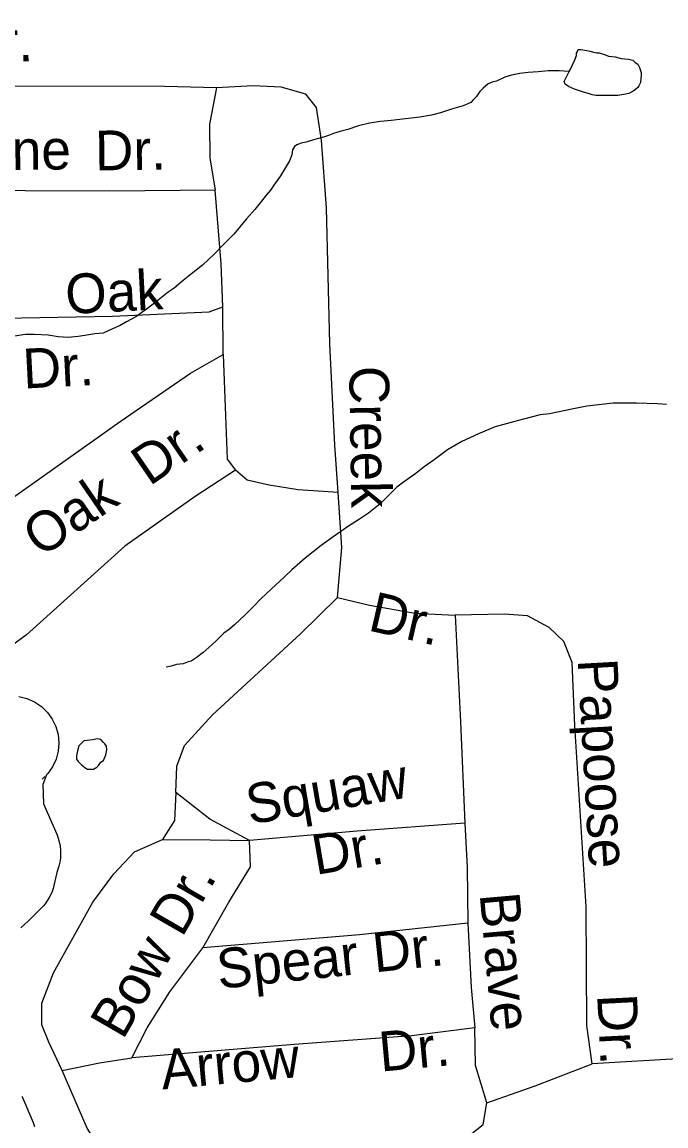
# Model space of a CAD drawing. Extents: x 2126262 to 2293712, y 749403 to 919119.
# Drawn here: x 2234597 to 2236134, y 815280 to 817918 of the extents above; entities that cross this region are included whole.
import ezdxf

# ---------------------------------------------------------------- set-up
doc = ezdxf.new("R2010")
doc.units = 0
for name, color, linetype in [('Exist Hydrographic Lake Shore', 7, 'Continuous'), ('Exist Hydrographic Misc Water Feature', 7, 'Continuous'), ('Exist Road Non-System Type 51', 7, 'Continuous'), ('Exist Road Non-System Type 51 Label', 7, 'Continuous')]:
    doc.layers.add(name, color=color, linetype=linetype)

msp = doc.modelspace()

# ---------------------------------------------------------------- linework, layer by layer
at = {"layer": 'Exist Hydrographic Lake Shore'}
for points in [[(2234588.6, 816306), (2234607.9, 816301.4), (2234626.2, 816293.4), (2234642.7, 816282.3), (2234657, 816268.5), (2234668.7, 816252.3), (2234677.3, 816234.4), (2234682.7, 816215.2), (2234684.6, 816195.4), (2234682.9, 816175.5), (2234677.8, 816156.3), (2234669.3, 816138.2), (2234657.8, 816122), (2234654.7, 816118.9), (2234645.8, 816096.2), (2234647.5, 816050.1), (2234679.3, 815977.1), (2234682.8, 815968), (2234685.5, 815958.7), (2234687.4, 815949.1), (2234688.4, 815939.4), (2234688.6, 815929.7), (2234688, 815920), (2234686.5, 815910.3), (2234684.2, 815900.9), (2234679.8, 815885.6), (2234672.6, 815855), (2234670.6, 815847.6), (2234668.1, 815840.3), (2234665.1, 815833.2), (2234661.6, 815826.3), (2234657.6, 815819.6), (2234653.2, 815813.3), (2234648.4, 815807.3), (2234643.2, 815801.6), (2234616.9, 815775), (2234614.4, 815772.6), (2234611.9, 815770.2), (2234593.5, 815753.8)], [(2234596.3, 815351.2), (2234596.8, 815349.9), (2234597.4, 815348.6), (2234622.8, 815288.7), (2234626.3, 815279.3)]]:
    msp.add_lwpolyline(points, dxfattribs=at)
msp.add_lwpolyline([(2234644.5, 816108.8), (2234649.3, 816113.3), (2234651.1, 816115.3)], close=True, dxfattribs=at)
at = {"layer": 'Exist Hydrographic Misc Water Feature'}
for points in [[(2235902.9, 817799.7), (2235904.9, 817803.7), (2235910.9, 817815.7), (2235916.6, 817827.7), (2235920.7, 817837.8), (2235920.7, 817843.8), (2235922.6, 817847.8), (2235924.6, 817851.8), (2235930.6, 817851.9), (2235944.7, 817850), (2235952.7, 817848.1), (2235960.7, 817846.1), (2235968.7, 817844.2), (2235974.7, 817844.2), (2235986.8, 817840.3), (2235996.6, 817836.4), (2236012.6, 817834.5), (2236026.7, 817830.6), (2236044.6, 817828.8), (2236054.6, 817826.9), (2236060.6, 817820.9), (2236066.9, 817817), (2236070.8, 817809), (2236074.9, 817797.1), (2236074.9, 817791.1), (2236073.1, 817773.1), (2236069.2, 817765), (2236067.1, 817761), (2236061.2, 817756.9), (2236055.4, 817752.9), (2236045.4, 817746.8), (2236033.5, 817744.7), (2236019.4, 817742.6), (2236005.4, 817742.5), (2235991.5, 817742.4), (2235981.4, 817742.3), (2235967.5, 817742.2), (2235957.4, 817744.1), (2235951.5, 817746.1), (2235937.3, 817749.9), (2235915.4, 817757.8), (2235901.5, 817763.7), (2235893.2, 817769.6), (2235891.2, 817775.5), (2235895.1, 817783.6), (2235899.2, 817791.6), (2235902.9, 817799.7)], [(2235902.9, 817799.7), (2235878.9, 817801.4), (2235852.9, 817801.2), (2235828.9, 817799.1), (2235805.1, 817796.9), (2235785.2, 817794.7), (2235765.1, 817790.6), (2235749.1, 817786.4), (2235729.2, 817776.3), (2235719.2, 817774.2), (2235709.3, 817770.1), (2235697.4, 817760), (2235689.4, 817751.9), (2235681.6, 817739.9), (2235673.6, 817731.8), (2235667.7, 817725.8), (2235649.6, 817717.6), (2235622, 817709.4), (2235595.9, 817701.2), (2235574, 817695.1), (2235545.9, 817690.8), (2235512.3, 817686.6), (2235478.2, 817682.2), (2235452.2, 817680), (2235426.1, 817675.9), (2235400.1, 817669.6), (2235374.5, 817661.4), (2235358.5, 817657.3), (2235340.4, 817651.2), (2235328.3, 817647), (2235316.4, 817642.9), (2235292.7, 817636.7), (2235274.6, 817630.6), (2235262.7, 817628.6), (2235252.7, 817624.4), (2235246.7, 817620.4), (2235244.7, 817616.4), (2235242.6, 817612.4), (2235241, 817600.4), (2235234.8, 817586.3), (2235225.2, 817570.2), (2235213.5, 817550.2), (2235197.5, 817528), (2235189.7, 817516), (2235179.7, 817503.9), (2235168, 817489.8), (2235152, 817469.7), (2235132.1, 817447.6), (2235102.4, 817411.3), (2235078.6, 817387.1), (2235055, 817362.9), (2235027.1, 817336.7), (2235001.1, 817316.5), (2234981.4, 817300.3), (2234959.6, 817282.2), (2234945.7, 817272.1), (2234929.7, 817260), (2234909.8, 817243.8), (2234893.8, 817231.7), (2234868.2, 817213.5), (2234846.3, 817201.3), (2234830.5, 817193.1), (2234812.4, 817185), (2234790.5, 817174.8), (2234770.4, 817172.7), (2234746.6, 817168.5), (2234730.6, 817166.3), (2234706.6, 817164.2), (2234682.6, 817166), (2234658.6, 817169.8), (2234626.6, 817171.6), (2234604.7, 817171.4), (2234578.7, 817167.2)], [(2236135.4, 817003.9), (2236113.5, 817005.7), (2236063.4, 817007.3), (2236007.5, 817006.8), (2235945.3, 817000.3), (2235913.3, 816994), (2235855.7, 816981.6), (2235833.6, 816979.4), (2235793.6, 816969.1), (2235769.8, 816962.9), (2235725.9, 816950.6), (2235686.1, 816934.2), (2235646.2, 816915.9), (2235612.3, 816895.7), (2235580.7, 816871.4), (2235557, 816855.2), (2235536.9, 816839.1), (2235507.1, 816818.8), (2235491.1, 816806.7), (2235475.4, 816790.5), (2235451.6, 816766.4), (2235423.7, 816744.2), (2235401.9, 816730), (2235373.9, 816711.8), (2235342.1, 816689.5), (2235310.5, 816667.3), (2235272.6, 816637), (2235241, 816608.7), (2235223.1, 816592.6), (2235191.4, 816562.4), (2235167.4, 816540.2), (2235147.7, 816520.1), (2235129.8, 816501.9), (2235103.8, 816477.7), (2235092.1, 816467.6), (2235078.2, 816457.5), (2235060.3, 816439.4), (2235042.5, 816423.2), (2235028.7, 816411.1), (2235012.5, 816399), (2235000.7, 816390.8), (2234992.9, 816388.8), (2234981, 816384.7), (2234965, 816382.6), (2234952.9, 816378.5), (2234941, 816376.4)], [(2234796.6, 816167.3), (2234798.7, 816179.3), (2234798.5, 816187.3), (2234794.4, 816193.3), (2234790.5, 816197.2), (2234784.3, 816203.2), (2234776.3, 816205.1), (2234764.4, 816203.1), (2234752.3, 816200.9), (2234744.3, 816200.8), (2234738.4, 816194.8), (2234732.4, 816188.8), (2234728.6, 816176.7), (2234726.7, 816164.7), (2234726.7, 816156.7), (2234730.8, 816150.8), (2234738.8, 816142.9), (2234746.8, 816136.9), (2234753, 816133), (2234761, 816133), (2234766.9, 816133.1), (2234774.9, 816137.2), (2234779, 816141.2), (2234784.9, 816149.2), (2234790.9, 816153.3), (2234796.6, 816167.3)]]:
    msp.add_lwpolyline(points, dxfattribs=at)
at = {"layer": 'Exist Road Non-System Type 51'}
msp.add_line((2235076.7, 817123.3), (2235076, 817237.1), dxfattribs=at)
for points in [[(2235060.6, 817760.9), (2234936.3, 817763.5), (2234537.2, 817764.9), (2234124.8, 817758.6), (2233925.2, 817755.8), (2233862.4, 817726.5), (2233789.9, 817676.2)], [(2235060.6, 817760.9), (2235043.7, 817674.1), (2235045.1, 817593.1), (2235057.7, 817516.3)], [(2235351.6, 816793.7), (2235343.2, 816906.8), (2235331.3, 817149.1), (2235323.7, 817473.9), (2235311.1, 817634.5), (2235299.3, 817713.4), (2235274.1, 817745.5), (2235215.5, 817762.3), (2235148.5, 817765.1), (2235060.6, 817760.9)], [(2235057.7, 817516.3), (2234806.5, 817513.5), (2234401.1, 817515.6), (2234226.7, 817510), (2234127.6, 817480.7), (2234022.9, 817426.2)], [(2235076, 817237.1), (2235071.6, 817340.3), (2235057.7, 817516.3)], [(2234193.9, 817238.3), (2234242.7, 817200.6), (2234281.8, 817196.4), (2234464.6, 817209), (2234812.8, 817215.3), (2235043, 817225.1), (2235076, 817237.1)], [(2234291, 816582.8), (2234394.3, 816654), (2234830.4, 816963.4), (2234998.5, 817078.6), (2235076.7, 817123.3)], [(2235076.7, 817123.3), (2235082.2, 816976.7), (2235086.4, 816873.3), (2235106, 816846.8)], [(2235106, 816846.8), (2235009.7, 816783.9), (2234842.2, 816665.2), (2234607.1, 816453.6), (2234544.3, 816407.5), (2234494, 816404.7), (2234436.8, 816417.3), (2234394.9, 816453.6), (2234291, 816582.8)], [(2235351.6, 816793.7), (2235256, 816800), (2235186.2, 816811.1), (2235133.9, 816823), (2235106, 816846.8)], [(2235349.5, 816543), (2235360, 816662.4), (2235351.6, 816793.7)], [(2234963.6, 816077.2), (2234966.4, 816140), (2234984.6, 816188.9), (2235051.5, 816262.9), (2235261.6, 816456.4), (2235349.5, 816543)], [(2235349.5, 816543), (2235426.2, 816524.8), (2235535.1, 816505.3), (2235630.7, 816500.4)], [(2235957.9, 815428.4), (2235945.4, 815520.6), (2235943.3, 815803.4), (2235916.1, 816237.1), (2235909.8, 816387.2), (2235890.3, 816437.5), (2235855.4, 816471), (2235803.7, 816499), (2235747.9, 816503.2), (2235630.7, 816500.4)], [(2235630.7, 816500.4), (2235643.2, 816246.2), (2235653.7, 816003.8)], [(2234963.6, 816077.2), (2234960.8, 816010.1), (2234932.2, 815964.7)], [(2235139.5, 815962.6), (2235044.6, 816012.9), (2234963.6, 816077.2)], [(2235653.7, 816003.8), (2235396.9, 815984.3), (2235139.5, 815962.6)], [(2235653.7, 816003.8), (2235659.3, 815897.7), (2235660.7, 815765)], [(2234692.2, 815413), (2234660.1, 815480.1), (2234643.4, 815522), (2234643.4, 815573.6), (2234671.3, 815646.3), (2234765.5, 815814.6), (2234815.7, 815883), (2234865.2, 815935.4), (2234932.2, 815964.7)], [(2234932.2, 815964.7), (2235046, 815964), (2235139.5, 815962.6)], [(2235027.8, 815705.6), (2235089.9, 815815.3), (2235141.6, 815899.1), (2235139.5, 815962.6)], [(2235660.7, 815765), (2235402.5, 815737.1), (2235027.8, 815705.6)], [(2235660.7, 815765), (2235669.1, 815611.4), (2235677.4, 815515)], [(2234859, 815443.1), (2234895.2, 815514.3), (2234949.7, 815600.9), (2235027.8, 815705.6)], [(2235677.4, 815515), (2235526.7, 815495.4), (2235246.2, 815474.5), (2234859, 815443.1)], [(2235706, 815335.5), (2235679.5, 815424.9), (2235677.4, 815515)], [(2236658.5, 815457.7), (2236456.8, 815450), (2236174.9, 815441.7), (2235957.9, 815428.4)], [(2234692.2, 815413), (2234781.5, 815431.2), (2234859, 815443.1)], [(2235706, 815335.5), (2235821.9, 815376), (2235957.9, 815428.4)], [(2234829, 815175.6), (2234788.5, 815217.5), (2234752.2, 815274.7), (2234692.2, 815413)], [(2235670.5, 815262.2), (2235697.7, 815283.8), (2235706, 815335.5)]]:
    msp.add_lwpolyline(points, dxfattribs=at)

# ---------------------------------------------------------------- texts
at = {"layer": 'Exist Road Non-System Type 51 Label'}
for s, rotation, p in [('Dr.', 0.7998, (2234454.3, 817821.9)), ('Pine', 0.7161, (2234459.5, 817562.7)), ('Dr.', 0.7161, (2234771.2, 817563.3)), ('Oak', 2.9568, (2234702.2, 817219.9)), ('Dr.', 2.9568, (2234600.5, 817042)), ('Creek', 270.9153, (2235377.5, 817095.6)), ('Dr.', 34.4284, (2234900.6, 816807.6)), ('Oak', 34.4284, (2234641.5, 816636.5)), ('Dr.', 347.1276, (2235419.9, 816464.8)), ('Papoose', 273.2218, (2235922.9, 816394.6)), ('Squaw', 9.6973, (2235139.9, 816000.4)), ('Dr.', 9.6973, (2235297.9, 815879.8)), ('Bow Dr.', 59.9982, (2234837.2, 815483.9)), ('Brave', 275.0301, (2235689.1, 815834.4)), ('Spear Dr.', 6.0426, (2235066.3, 815607.6)), ('Dr.', 272.9368, (2235969.5, 815593.7)), ('Dr.', 5.2342, (2235452.9, 815410)), ('Arrow', 5.2342, (2234931.8, 815367.2))]:
    msp.add_text(s, height=95, rotation=rotation, dxfattribs=at).set_placement(p)

doc.saveas('drawing.dxf')
